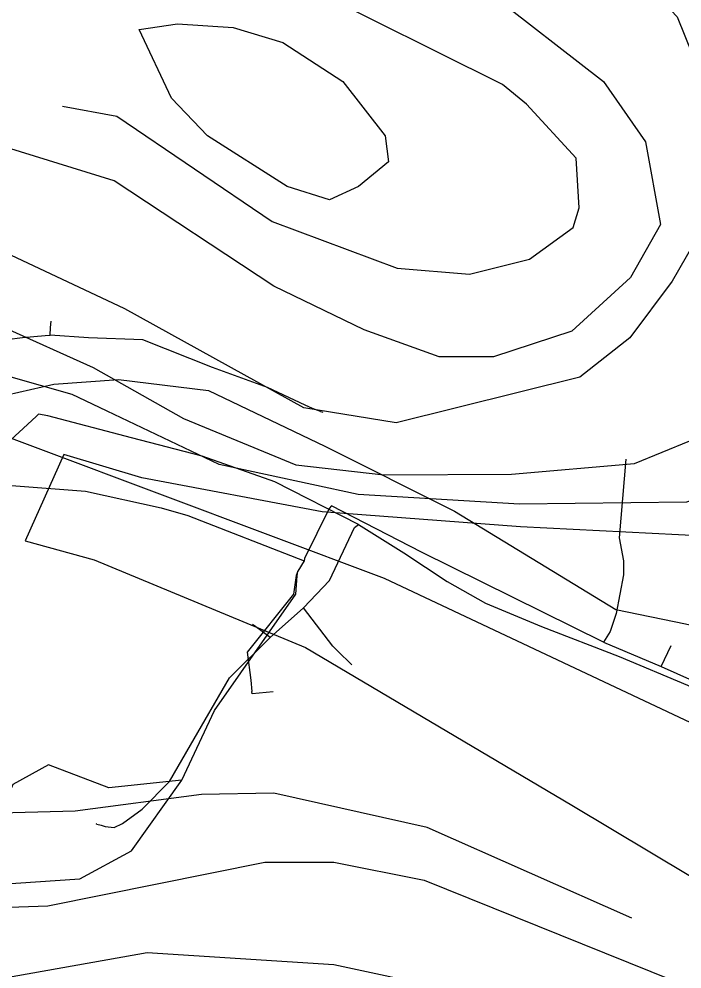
# Model space of a CAD drawing. Extents: x -662620 to -656370, y -1067090 to -1062990.
# Drawn here: x -661234 to -661171.1, y -1066345.9 to -1066255.7 of the extents above; entities that cross this region are included whole.
import ezdxf

# ---------------------------------------------------------------- set-up
doc = ezdxf.new("R2010")
doc.units = 0
for name, color, linetype in [('PLYNOVOD_-_STL', 7, 'Continuous'), ('SDELOVACÍ_VEDENÍ_-_PODZEMNÍ', 7, 'Continuous'), ('SILNICE_II__TŘÍDY_A_III__TŘÍDY', 7, 'Continuous'), ('VODNÍ_TOK', 7, 'Continuous'), ('VRSTEVNICE_ZDŮRAZNĚNÁ', 7, 'Continuous'), ('VRSTEVNICE_ZÁKLADNÍ', 7, 'Continuous')]:
    doc.layers.add(name, color=color, linetype=linetype)

msp = doc.modelspace()

# ---------------------------------------------------------------- linework, layer by layer
at = {"layer": 'PLYNOVOD_-_STL'}
for points in [[(-661231.03, -1066285.75), (-661230.973, -1066285.03)], [(-661230.973, -1066285.03), (-661230.924, -1066284.405)], [(-661251.01, -1066295.35), (-661250.93, -1066295.23), (-661250.16, -1066295.85), (-661250.09, -1066295.599), (-661249.039, -1066288.759), (-661248.8, -1066288.55), (-661245.2, -1066289.08), (-661243.259, -1066289.03), (-661241.629, -1066288.19), (-661239.76, -1066287.13), (-661238.12, -1066286.52), (-661233.65, -1066285.95), (-661231.499, -1066285.786), (-661231.03, -1066285.75)], [(-661205.369, -1066292.975), (-661206.15, -1066292.71), (-661206.827, -1066292.394), (-661210.42, -1066290.72), (-661215.63, -1066288.8), (-661222.24, -1066286.18), (-661227.37, -1066285.99), (-661231.03, -1066285.75)], [(-661201.79, -1066303.72), (-661209.7, -1066299.67), (-661216.61, -1066297.21), (-661223.32, -1066295.49), (-661231.24, -1066293.4), (-661232.12, -1066293.23), (-661232.34, -1066293.459), (-661237.609, -1066298.29), (-661237.91, -1066298.56), (-661240.54, -1066299.39), (-661243.54, -1066299.36), (-661246.09, -1066298.85)], [(-661205.369, -1066292.975), (-661205.156, -1066293.047)], [(-661225.79, -1066332.371), (-661224.94, -1066332.48), (-661224.17, -1066332.1), (-661222.3, -1066330.72), (-661219.71, -1066328.09), (-661217.71, -1066324.64), (-661214.01, -1066318.27), (-661210.16, -1066314.42), (-661207.01, -1066311.61), (-661204.54, -1066309.039), (-661202.15, -1066304.01), (-661201.79, -1066303.72)], [(-661201.79, -1066303.72), (-661197.48, -1066306.41), (-661193.37, -1066309.12), (-661189.72, -1066311.17), (-661184.41, -1066313.39), (-661177.05, -1066316.23), (-661170.57, -1066318.96), (-661161.9, -1066323.64), (-661157.12, -1066325.4), (-661150.59, -1066326.22), (-661142.93, -1066325.72), (-661122.629, -1066323.36), (-661120.72, -1066323.23), (-661105.01, -1066320.68), (-661100.04, -1066319.12), (-661095.57, -1066316.92), (-661091.729, -1066314.54), (-661090.079, -1066313.5), (-661086.53, -1066310.72)], [(-661202.504, -1066316.946), (-661203.669, -1066315.802), (-661204.22, -1066315.26), (-661207.01, -1066311.61)], [(-661211.655, -1066313.335), (-661211.821, -1066313.215)], [(-661210.16, -1066314.42), (-661210.929, -1066313.862), (-661211.655, -1066313.335)], [(-661202.504, -1066316.946), (-661202.413, -1066317.036)], [(-661226.581, -1066332.147), (-661226.668, -1066332.122)], [(-661226.581, -1066332.147), (-661226.197, -1066332.257), (-661225.8, -1066332.37)], [(-661225.8, -1066332.37), (-661225.79, -1066332.371)]]:
    msp.add_lwpolyline(points, dxfattribs=at)
at = {"layer": 'SDELOVACÍ_VEDENÍ_-_PODZEMNÍ'}
for points in [[(-661252.25, -1066287.33), (-661251.29, -1066287.46), (-661251.28, -1066287.85), (-661252.58, -1066292.94), (-661252.92, -1066294.7), (-661245.16, -1066301.95), (-661242.01, -1066302.23), (-661238.96, -1066301), (-661237.81, -1066301.38), (-661234.68, -1066300), (-661227.67, -1066300.54), (-661220.5, -1066302.12), (-661217.96, -1066302.86), (-661206.93, -1066307.17)], [(-661252.25, -1066287.33), (-661251.29, -1066287.46), (-661251.28, -1066287.85), (-661252.58, -1066292.94), (-661252.92, -1066294.7), (-661245.16, -1066301.95), (-661242.01, -1066302.23), (-661238.96, -1066301), (-661237.81, -1066301.38), (-661234.68, -1066300), (-661227.67, -1066300.54), (-661220.5, -1066302.12), (-661217.96, -1066302.86), (-661206.93, -1066307.17)], [(-661252.25, -1066287.33), (-661251.29, -1066287.46), (-661251.28, -1066287.85), (-661252.58, -1066292.94), (-661252.92, -1066294.7), (-661245.16, -1066301.95), (-661242.01, -1066302.23), (-661238.96, -1066301), (-661237.81, -1066301.38), (-661234.68, -1066300), (-661227.67, -1066300.54), (-661220.5, -1066302.12), (-661217.96, -1066302.86), (-661206.93, -1066307.17)], [(-661252.25, -1066287.33), (-661251.29, -1066287.46), (-661251.28, -1066287.85), (-661252.58, -1066292.94), (-661252.92, -1066294.7), (-661245.16, -1066301.95), (-661242.01, -1066302.23), (-661238.96, -1066301), (-661237.81, -1066301.38), (-661234.68, -1066300), (-661227.67, -1066300.54), (-661220.5, -1066302.12), (-661217.96, -1066302.86), (-661206.93, -1066307.17)], [(-661176.44, -1066297.5), (-661177.07, -1066304.97), (-661176.65, -1066307.17), (-661176.64, -1066308.5), (-661177.35, -1066312.15), (-661177.92, -1066313.88), (-661178.54, -1066314.87)], [(-661176.44, -1066297.5), (-661177.07, -1066304.97), (-661176.65, -1066307.17), (-661176.64, -1066308.5), (-661177.35, -1066312.15), (-661177.92, -1066313.88), (-661178.54, -1066314.87)], [(-661176.44, -1066297.5), (-661177.07, -1066304.97), (-661176.65, -1066307.17), (-661176.64, -1066308.5), (-661177.35, -1066312.15), (-661177.92, -1066313.88), (-661178.54, -1066314.87)], [(-661176.44, -1066297.5), (-661177.07, -1066304.97), (-661176.65, -1066307.17), (-661176.64, -1066308.5), (-661177.35, -1066312.15), (-661177.92, -1066313.88), (-661178.54, -1066314.87)], [(-661178.54, -1066314.87), (-661195.79, -1066306.34), (-661204.34, -1066301.95), (-661204.57, -1066302.19), (-661206.89, -1066306.95), (-661206.93, -1066307.17)], [(-661178.54, -1066314.87), (-661195.79, -1066306.34), (-661204.34, -1066301.95), (-661204.57, -1066302.19), (-661206.89, -1066306.95), (-661206.93, -1066307.17)], [(-661178.54, -1066314.87), (-661195.79, -1066306.34), (-661204.34, -1066301.95), (-661204.57, -1066302.19), (-661206.89, -1066306.95), (-661206.93, -1066307.17)], [(-661178.54, -1066314.87), (-661195.79, -1066306.34), (-661204.34, -1066301.95), (-661204.57, -1066302.19), (-661206.89, -1066306.95), (-661206.93, -1066307.17)], [(-661206.93, -1066307.17), (-661207.53, -1066308.14), (-661207.7, -1066308.56), (-661207.95, -1066310.31), (-661212.34, -1066315.82), (-661211.99, -1066318.47), (-661211.88, -1066319.55)], [(-661206.93, -1066307.17), (-661207.53, -1066308.14), (-661207.7, -1066308.56), (-661207.95, -1066310.31), (-661212.34, -1066315.82), (-661211.99, -1066318.47), (-661211.88, -1066319.55)], [(-661206.93, -1066307.17), (-661207.53, -1066308.14), (-661207.7, -1066308.56), (-661207.95, -1066310.31), (-661212.34, -1066315.82), (-661211.99, -1066318.47), (-661211.88, -1066319.55)], [(-661206.93, -1066307.17), (-661207.53, -1066308.14), (-661207.7, -1066308.56), (-661207.95, -1066310.31), (-661212.34, -1066315.82), (-661211.99, -1066318.47), (-661211.88, -1066319.55)], [(-661285.65, -1066423.55), (-661280.27, -1066414.72), (-661275.91, -1066406.76), (-661272.81, -1066400.11), (-661269.65, -1066389.55), (-661265.89, -1066380.41), (-661264.86, -1066361.76), (-661263.96, -1066349.68), (-661260.27, -1066343.1), (-661250.71, -1066340.01), (-661239.89, -1066338.13), (-661228.2, -1066337.35), (-661223.3, -1066334.68), (-661218.52, -1066327.96), (-661215.44, -1066321.37), (-661207.71, -1066310.32), (-661207.61, -1066308.57), (-661207.53, -1066308.14)], [(-661285.65, -1066423.55), (-661280.27, -1066414.72), (-661275.91, -1066406.76), (-661272.81, -1066400.11), (-661269.65, -1066389.55), (-661265.89, -1066380.41), (-661264.86, -1066361.76), (-661263.96, -1066349.68), (-661260.27, -1066343.1), (-661250.71, -1066340.01), (-661239.89, -1066338.13), (-661228.2, -1066337.35), (-661223.3, -1066334.68), (-661218.52, -1066327.96), (-661215.44, -1066321.37), (-661207.71, -1066310.32), (-661207.61, -1066308.57), (-661207.53, -1066308.14)], [(-661285.65, -1066423.55), (-661280.27, -1066414.72), (-661275.91, -1066406.76), (-661272.81, -1066400.11), (-661269.65, -1066389.55), (-661265.89, -1066380.41), (-661264.86, -1066361.76), (-661263.96, -1066349.68), (-661260.27, -1066343.1), (-661250.71, -1066340.01), (-661239.89, -1066338.13), (-661228.2, -1066337.35), (-661223.3, -1066334.68), (-661218.52, -1066327.96), (-661215.44, -1066321.37), (-661207.71, -1066310.32), (-661207.61, -1066308.57), (-661207.53, -1066308.14)], [(-661285.65, -1066423.55), (-661280.27, -1066414.72), (-661275.91, -1066406.76), (-661272.81, -1066400.11), (-661269.65, -1066389.55), (-661265.89, -1066380.41), (-661264.86, -1066361.76), (-661263.96, -1066349.68), (-661260.27, -1066343.1), (-661250.71, -1066340.01), (-661239.89, -1066338.13), (-661228.2, -1066337.35), (-661223.3, -1066334.68), (-661218.52, -1066327.96), (-661215.44, -1066321.37), (-661207.71, -1066310.32), (-661207.61, -1066308.57), (-661207.53, -1066308.14)], [(-661178.54, -1066314.87), (-661173.07, -1066317.2)], [(-661178.54, -1066314.87), (-661173.07, -1066317.2)], [(-661178.54, -1066314.87), (-661173.07, -1066317.2)], [(-661178.54, -1066314.87), (-661173.07, -1066317.2)], [(-661173.07, -1066317.2), (-661172.13, -1066315.18)], [(-661173.07, -1066317.2), (-661172.13, -1066315.18)], [(-661173.07, -1066317.2), (-661172.13, -1066315.18)], [(-661173.07, -1066317.2), (-661172.13, -1066315.18)], [(-661173.07, -1066317.2), (-661158.51, -1066323.69)], [(-661173.07, -1066317.2), (-661158.51, -1066323.69)], [(-661173.07, -1066317.2), (-661158.51, -1066323.69)], [(-661173.07, -1066317.2), (-661158.51, -1066323.69)], [(-661209.861, -1066319.579), (-661211.85, -1066319.79), (-661211.88, -1066319.55)], [(-661209.861, -1066319.579), (-661211.85, -1066319.79), (-661211.88, -1066319.55)], [(-661209.861, -1066319.579), (-661211.85, -1066319.79), (-661211.88, -1066319.55)], [(-661209.861, -1066319.579), (-661211.85, -1066319.79), (-661211.88, -1066319.55)], [(-661218.52, -1066327.96), (-661225.449, -1066328.701), (-661231.173, -1066326.508), (-661234.545, -1066328.399), (-661236.331, -1066332.58), (-661236.798, -1066332.4)], [(-661218.52, -1066327.96), (-661225.449, -1066328.701), (-661231.173, -1066326.508), (-661234.545, -1066328.399), (-661236.331, -1066332.58), (-661236.798, -1066332.4)], [(-661218.52, -1066327.96), (-661225.449, -1066328.701), (-661231.173, -1066326.508), (-661234.545, -1066328.399), (-661236.331, -1066332.58), (-661236.798, -1066332.4)], [(-661218.52, -1066327.96), (-661225.449, -1066328.701), (-661231.173, -1066326.508), (-661234.545, -1066328.399), (-661236.331, -1066332.58), (-661236.798, -1066332.4)]]:
    msp.add_lwpolyline(points, dxfattribs=at)
at = {"layer": 'SILNICE_II__TŘÍDY_A_III__TŘÍDY'}
msp.add_lwpolyline([(-661455.689, -1066258.234), (-661425.113, -1066264.68), (-661348.589, -1066266.002), (-661242.482, -1066292.612), (-661199.344, -1066308.809), (-661155.546, -1066329.469), (-661101.005, -1066323.849), (-661049.273, -1066285.34), (-661003.657, -1066246.5), (-660916.886, -1066269.638), (-660858.544, -1066277.241), (-660843.999, -1066278.233), (-660831.108, -1066280.877), (-660727.438, -1066329.774), (-660601.373, -1066369.961)], dxfattribs=at)
at = {"layer": 'VODNÍ_TOK'}
msp.add_lwpolyline([(-661390.552, -1066346.061), (-661387.936, -1066333.994), (-661330.964, -1066320.859), (-661304.959, -1066313.767), (-661261.826, -1066302.004), (-661247.767, -1066296.699), (-661242.307, -1066294.297), (-661237.328, -1066291.897), (-661230.663, -1066290.397), (-661224.551, -1066289.939), (-661215.995, -1066291.009), (-661204.974, -1066296.291), (-661192.688, -1066302.433), (-661177.361, -1066311.773), (-661170.785, -1066313.151), (-661167.516, -1066313.865), (-661158.127, -1066316.293), (-661146.734, -1066318.081), (-661135.681, -1066318.377), (-661123.581, -1066317.389), (-661109.917, -1066315.577)], dxfattribs=at)
at = {"layer": 'VRSTEVNICE_ZDŮRAZNĚNÁ'}
for points in [[(-661236.08, -1066140.78), (-661232.369, -1066143.491), (-661225.517, -1066150.628), (-661216.81, -1066165.616), (-661188.834, -1066225.852), (-661183.981, -1066234.416), (-661175.726, -1066245.053), (-661175.559, -1066251.259), (-661171.562, -1066255.541), (-661167.994, -1066264.391), (-661166.709, -1066271.385), (-661172.037, -1066280.613), (-661176.048, -1066285.995), (-661180.798, -1066289.742), (-661198.216, -1066294.069), (-661206.962, -1066292.653), (-661223.947, -1066283.232), (-661250.354, -1066270.814)], [(-661367.91, -1066390.544), (-661373.399, -1066386.322), (-661380.103, -1066378.153), (-661381.53, -1066371.016), (-661378.961, -1066364.308), (-661370.968, -1066351.176), (-661364.402, -1066347.322), (-661360.262, -1066345.894), (-661333.142, -1066345.038), (-661304.024, -1066337.901), (-661294.317, -1066337.901), (-661281.471, -1066339.043), (-661269.481, -1066341.041), (-661248.356, -1066346.751), (-661244.074, -1066347.179), (-661235.509, -1066346.751), (-661221.806, -1066344.324), (-661204.107, -1066345.466), (-661182.304, -1066350.165), (-661172.45, -1066355.298)]]:
    msp.add_lwpolyline(points, dxfattribs=at)
at = {"layer": 'VRSTEVNICE_ZÁKLADNÍ'}
for points in [[(-661300.169, -1066106.237), (-661295.459, -1066116.229), (-661287.894, -1066140.209), (-661281.899, -1066156.195), (-661275.047, -1066168.185), (-661254.208, -1066197.019), (-661246.214, -1066206.296), (-661236.08, -1066214.861), (-661225.803, -1066222.14), (-661215.811, -1066227.279), (-661202.965, -1066232.275), (-661200.966, -1066241.838), (-661189.69, -1066252.972), (-661178.556, -1066261.679), (-661174.56, -1066267.388), (-661173.132, -1066275.239), (-661175.983, -1066280.258), (-661181.554, -1066285.373), (-661188.977, -1066287.8), (-661194.115, -1066287.8), (-661201.252, -1066285.231), (-661209.816, -1066281.091), (-661224.947, -1066271.099), (-661236.508, -1066267.531)], [(-661300.169, -1066106.237), (-661295.459, -1066116.229), (-661287.894, -1066140.209), (-661281.899, -1066156.195), (-661275.047, -1066168.185), (-661254.208, -1066197.019), (-661246.214, -1066206.296), (-661236.08, -1066214.861), (-661225.803, -1066222.14), (-661215.811, -1066227.279), (-661202.965, -1066232.275), (-661200.966, -1066241.838), (-661189.69, -1066252.972), (-661178.556, -1066261.679), (-661174.56, -1066267.388), (-661173.132, -1066275.239), (-661175.983, -1066280.258), (-661181.554, -1066285.373), (-661188.977, -1066287.8), (-661194.115, -1066287.8), (-661201.252, -1066285.231), (-661209.816, -1066281.091), (-661224.947, -1066271.099), (-661236.508, -1066267.531)], [(-661229.858, -1066264.002), (-661224.685, -1066264.951), (-661209.959, -1066274.953), (-661198.112, -1066279.378), (-661191.26, -1066279.949), (-661185.551, -1066278.522), (-661181.411, -1066275.525), (-661180.84, -1066273.669), (-661181.126, -1066268.958), (-661185.836, -1066263.82), (-661188.12, -1066261.964), (-661206.676, -1066252.686), (-661229.657, -1066247.119), (-661235.794, -1066237.128), (-661258.918, -1066232.846), (-661269.195, -1066228.563), (-661292.319, -1066216.003), (-661300.312, -1066213.291), (-661308.448, -1066213.005)], [(-661229.858, -1066264.002), (-661224.685, -1066264.951), (-661209.959, -1066274.953), (-661198.112, -1066279.378), (-661191.26, -1066279.949), (-661185.551, -1066278.522), (-661181.411, -1066275.525), (-661180.84, -1066273.669), (-661181.126, -1066268.958), (-661185.836, -1066263.82), (-661188.12, -1066261.964), (-661206.676, -1066252.686), (-661229.657, -1066247.119), (-661235.794, -1066237.128), (-661258.918, -1066232.846), (-661269.195, -1066228.563), (-661292.319, -1066216.003), (-661300.312, -1066213.291), (-661308.448, -1066213.005)], [(-661216.097, -1066266.817), (-661219.523, -1066263.249), (-661222.574, -1066256.719), (-661218.945, -1066256.194), (-661213.67, -1066256.54), (-661208.96, -1066257.968), (-661203.25, -1066261.679), (-661199.254, -1066266.817), (-661198.938, -1066269.303), (-661201.788, -1066271.625), (-661204.533, -1066272.892), (-661208.544, -1066271.625), (-661216.097, -1066266.817)], [(-661216.097, -1066266.817), (-661219.523, -1066263.249), (-661222.574, -1066256.719), (-661218.945, -1066256.194), (-661213.67, -1066256.54), (-661208.96, -1066257.968), (-661203.25, -1066261.679), (-661199.254, -1066266.817), (-661198.938, -1066269.303), (-661201.788, -1066271.625), (-661204.533, -1066272.892), (-661208.544, -1066271.625), (-661216.097, -1066266.817)], [(-661284.064, -1066284.927), (-661280.58, -1066278.806), (-661262.001, -1066283.449), (-661243.503, -1066283.518), (-661235.509, -1066284.945), (-661226.945, -1066288.799), (-661218.381, -1066293.652), (-661207.72, -1066298.038), (-661199.38, -1066298.988), (-661187.264, -1066298.934), (-661175.596, -1066297.914), (-661165.103, -1066293.617)], [(-661284.064, -1066284.927), (-661280.58, -1066278.806), (-661262.001, -1066283.449), (-661243.503, -1066283.518), (-661235.509, -1066284.945), (-661226.945, -1066288.799), (-661218.381, -1066293.652), (-661207.72, -1066298.038), (-661199.38, -1066298.988), (-661187.264, -1066298.934), (-661175.596, -1066297.914), (-661165.103, -1066293.617)], [(-661165.867, -1066300.03), (-661170.66, -1066301.583), (-661186.504, -1066301.768), (-661201.81, -1066300.871), (-661215.006, -1066298.021), (-661228.943, -1066291.368), (-661234.938, -1066289.655), (-661260.631, -1066285.944), (-661262.629, -1066287.086), (-661265.484, -1066291.939)], [(-661165.867, -1066300.03), (-661170.66, -1066301.583), (-661186.504, -1066301.768), (-661201.81, -1066300.871), (-661215.006, -1066298.021), (-661228.943, -1066291.368), (-661234.938, -1066289.655), (-661260.631, -1066285.944), (-661262.629, -1066287.086), (-661265.484, -1066291.939)], [(-661166.451, -1066304.93), (-661186.428, -1066303.936), (-661205.218, -1066302.511), (-661222.319, -1066299.293), (-661229.708, -1066297.076), (-661233.403, -1066305.255), (-661226.858, -1066307.049), (-661206.801, -1066315.387), (-661181.554, -1066330.336), (-661170.282, -1066337.095)], [(-661166.451, -1066304.93), (-661186.428, -1066303.936), (-661205.218, -1066302.511), (-661222.319, -1066299.293), (-661229.708, -1066297.076), (-661233.403, -1066305.255), (-661226.858, -1066307.049), (-661206.801, -1066315.387), (-661181.554, -1066330.336), (-661170.282, -1066337.095)], [(-661175.873, -1066341.086), (-661195.257, -1066332.477), (-661209.816, -1066329.194), (-661216.668, -1066329.337), (-661228.658, -1066330.907), (-661244.074, -1066331.335), (-661281.756, -1066325.911), (-661302.311, -1066324.483), (-661309.733, -1066324.912), (-661316.87, -1066326.339), (-661329.288, -1066330.051)], [(-661175.873, -1066341.086), (-661195.257, -1066332.477), (-661209.816, -1066329.194), (-661216.668, -1066329.337), (-661228.658, -1066330.907), (-661244.074, -1066331.335), (-661281.756, -1066325.911), (-661302.311, -1066324.483), (-661309.733, -1066324.912), (-661316.87, -1066326.339), (-661329.288, -1066330.051)], [(-661387.154, -1066361.561), (-661382.931, -1066355.651), (-661379.342, -1066352.801), (-661376.386, -1066348.58), (-661372.691, -1066344.728), (-661367.399, -1066341.327), (-661363.974, -1066339.899), (-661357.122, -1066338.757), (-661337.139, -1066338.329), (-661332, -1066337.473), (-661314.872, -1066332.334), (-661300.883, -1066330.621), (-661290.035, -1066331.192), (-661273.763, -1066333.191), (-661252.352, -1066338.044), (-661239.506, -1066340.185), (-661231.227, -1066339.899), (-661210.673, -1066335.76), (-661204.107, -1066335.76), (-661195.543, -1066337.473), (-661171.925, -1066347.002)], [(-661387.154, -1066361.561), (-661382.931, -1066355.651), (-661379.342, -1066352.801), (-661376.386, -1066348.58), (-661372.691, -1066344.728), (-661367.399, -1066341.327), (-661363.974, -1066339.899), (-661357.122, -1066338.757), (-661337.139, -1066338.329), (-661332, -1066337.473), (-661314.872, -1066332.334), (-661300.883, -1066330.621), (-661290.035, -1066331.192), (-661273.763, -1066333.191), (-661252.352, -1066338.044), (-661239.506, -1066340.185), (-661231.227, -1066339.899), (-661210.673, -1066335.76), (-661204.107, -1066335.76), (-661195.543, -1066337.473), (-661171.925, -1066347.002)]]:
    msp.add_lwpolyline(points, dxfattribs=at)

doc.saveas('drawing.dxf')
